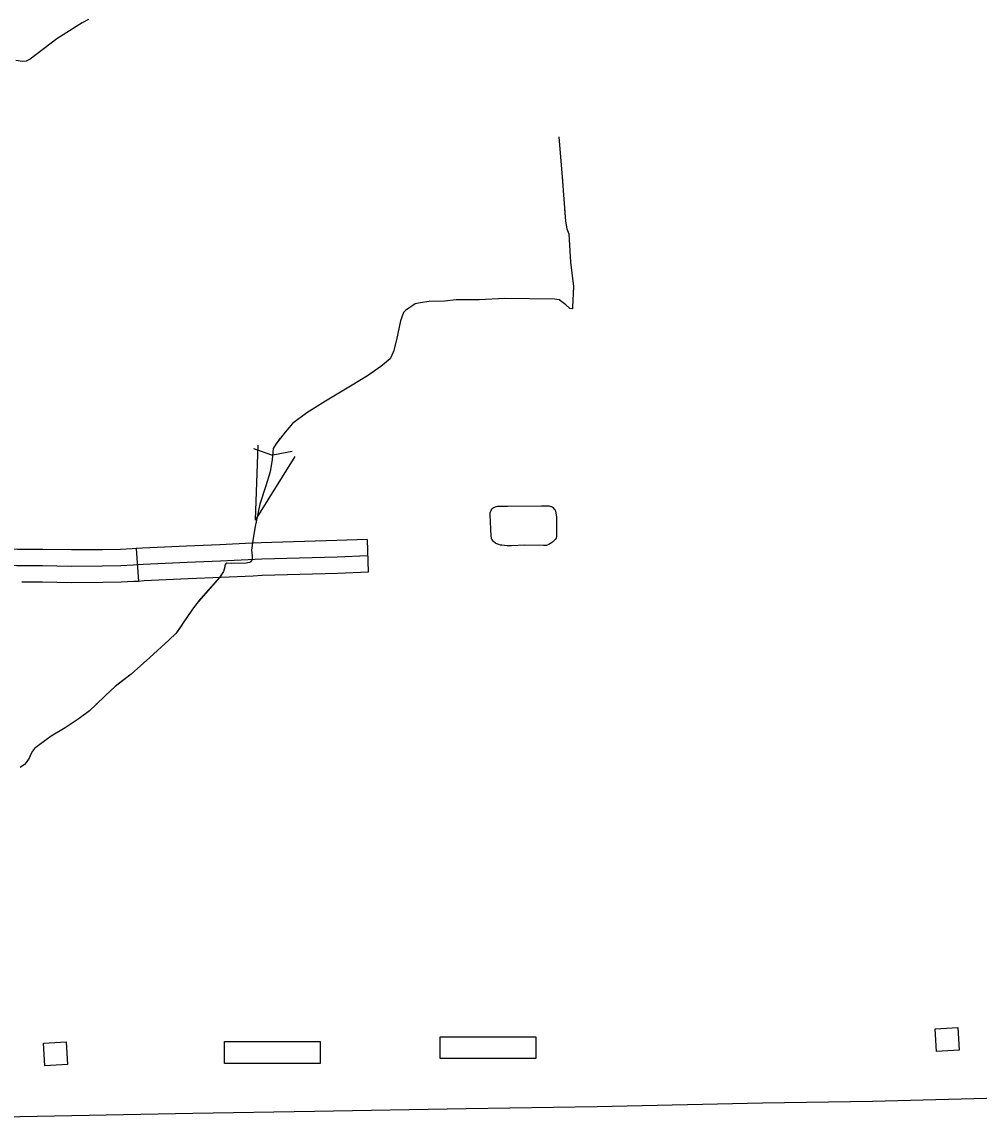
# Model space of a CAD drawing. Extents: x 1084508 to 1142749, y 1057638 to 1093403.
# Drawn here: x 1124692 to 1126068, y 1062620 to 1064194 of the extents above; entities that cross this region are included whole.
import ezdxf

# ---------------------------------------------------------------- set-up
doc = ezdxf.new("R2010")
doc.units = 0
for name, color, linetype in [('Level 15', 7, 'Continuous'), ('Level 35', 7, 'Continuous'), ('Level 43', 7, 'Continuous'), ('Level 45', 7, 'Continuous'), ('Level 56', 7, 'Continuous')]:
    doc.layers.add(name, color=color, linetype=linetype)

msp = doc.modelspace()

# ---------------------------------------------------------------- linework, layer by layer
at = {"layer": 'Level 15'}
for points in [[(1126356.3, 1062653.2), (1126241.2, 1062650.3), (1126096.5, 1062647.1), (1125914.4, 1062642.2), (1125756.4, 1062639.5), (1125518.8, 1062634.6), (1125330.3, 1062631.6), (1125112.2, 1062627.6)], [(1125112.2, 1062627.6), (1124937.4, 1062624.8), (1124663.7, 1062619.7)]]:
    msp.add_lwpolyline(points, dxfattribs=at)
at = {"layer": 'Level 35'}
msp.add_lwpolyline([(1124787.4, 1064197.6), (1124778.4, 1064192.9), (1124741.6, 1064170.1), (1124703.3, 1064140.7), (1124697.7, 1064137.9), (1124692.2, 1064137.5), (1124682.8, 1064138.8)], dxfattribs=at)
msp.add_lwpolyline([(1125389.7, 1063497.9), (1125438.6, 1063498.8), (1125449.1, 1063498.6), (1125450.5, 1063498.3), (1125452.2, 1063497.8), (1125453, 1063497.5), (1125453.7, 1063497), (1125455, 1063496), (1125456.9, 1063494), (1125457.5, 1063493.1), (1125458, 1063492.4), (1125458.3, 1063491.8), (1125458.5, 1063490.8), (1125460.1, 1063482.9), (1125459.9, 1063455.3), (1125459.9, 1063453.3), (1125459.8, 1063452.6), (1125459.4, 1063452), (1125458.1, 1063450.2), (1125456, 1063447.8), (1125454.3, 1063446.3), (1125449.2, 1063443.1), (1125446.9, 1063442), (1125445.8, 1063441.6), (1125445, 1063441.5), (1125441.6, 1063441.5), (1125413.9, 1063442.2), (1125395.6, 1063441.2), (1125389.4, 1063440.9), (1125381.5, 1063441.8), (1125379.4, 1063442.2), (1125377.3, 1063442.8), (1125373.1, 1063444.5), (1125371.8, 1063445.3), (1125370.5, 1063446.3), (1125369, 1063448), (1125367.4, 1063450.4), (1125366.9, 1063451.3), (1125366.6, 1063452.4), (1125366.3, 1063455), (1125364.7, 1063485.5), (1125364.8, 1063488.4), (1125365.5, 1063491.1), (1125366.4, 1063492.5), (1125367.7, 1063494.3), (1125369.2, 1063495.6), (1125370.8, 1063496.6), (1125373.3, 1063497.6), (1125375.2, 1063497.9), (1125378.9, 1063498.1)], close=True, dxfattribs=at)
at = {"layer": 'Level 43'}
for p, q in [((1125027.5, 1063478.2), (1125031.1, 1063585.9)), ((1125024.6, 1063580.9), (1125051.7, 1063571.5)), ((1125027.5, 1063478.2), (1125084.4, 1063569.7)), ((1125080.2, 1063576.9), (1125052.1, 1063571.5))]:
    msp.add_line(p, q, dxfattribs=at)
for points in [[(1125463.6, 1064029.1), (1125468.2, 1063971.3), (1125473.1, 1063908.1), (1125474.9, 1063896.8), (1125477.7, 1063889.7), (1125480.4, 1063848.8), (1125484.7, 1063814), (1125483.2, 1063784), (1125482.9, 1063781.6), (1125479.2, 1063782.5), (1125473.7, 1063787.7), (1125463.9, 1063794.7), (1125457.2, 1063795.9), (1125385.7, 1063796.8), (1125349.1, 1063794.7), (1125315.8, 1063794.7), (1125299.3, 1063792.9), (1125277, 1063792.6), (1125263.9, 1063790.4), (1125256.8, 1063788.9), (1125252.2, 1063785.5), (1125248, 1063782.8), (1125243.1, 1063779.4), (1125240.3, 1063776.7), (1125236, 1063764.7), (1125230.2, 1063737.1), (1125225.6, 1063720.5), (1125220.9, 1063710), (1125207.8, 1063698.7), (1125188.4, 1063685.3), (1125166.3, 1063672.2), (1125142.4, 1063657.7), (1125128.2, 1063649.2), (1125101.4, 1063632.4), (1125080.8, 1063617), (1125069.8, 1063604.7), (1125056.4, 1063587.3), (1125052.6, 1063581.2), (1125051.4, 1063565.2), (1125048.5, 1063547.4), (1125042.4, 1063527.4), (1125033.7, 1063500.9), (1125026.7, 1063468.9), (1125024.1, 1063452), (1125021.8, 1063434.9), (1125022.4, 1063426.5), (1125022.4, 1063422.1), (1125021.2, 1063419.5), (1125020.6, 1063418), (1125018.6, 1063416.9), (1125014.2, 1063416), (1124993, 1063415.7), (1124986.3, 1063416), (1124984.9, 1063415.4), (1124983.4, 1063413.1), (1124983.4, 1063411), (1124981.4, 1063404.3), (1124975.6, 1063395.3), (1124942.4, 1063357.8), (1124936, 1063348.8), (1124923.5, 1063330.2), (1124913.3, 1063315.3), (1124902.6, 1063305.5), (1124875.3, 1063280.7), (1124848.8, 1063256.6), (1124825.8, 1063238.9), (1124811.9, 1063226.1), (1124798.5, 1063213), (1124788.6, 1063204), (1124774.1, 1063192.9)], [(1125463.6, 1064029.1), (1125468.2, 1063971.3), (1125468.5, 1063967.1)], [(1125471.7, 1063925.8), (1125473.1, 1063908.1), (1125474.9, 1063896.8), (1125477.7, 1063889.7), (1125480.4, 1063848.8), (1125484.7, 1063814), (1125484.1, 1063802.6)], [(1125301.5, 1063793.1), (1125299.3, 1063792.9), (1125277, 1063792.6), (1125263.9, 1063790.4), (1125256.8, 1063788.9), (1125252.2, 1063785.5), (1125248, 1063782.8), (1125243.1, 1063779.4), (1125240.3, 1063776.7), (1125236, 1063764.7), (1125230.2, 1063737.1), (1125225.6, 1063720.5), (1125225.4, 1063720.1)], [(1125466.4, 1063792.9), (1125463.9, 1063794.7), (1125457.2, 1063795.9), (1125385.7, 1063796.8), (1125349.1, 1063794.7), (1125342.9, 1063794.7)], [(1125197, 1063691.2), (1125188.4, 1063685.3), (1125166.3, 1063672.2), (1125142.4, 1063657.7), (1125128.2, 1063649.2), (1125101.4, 1063632.4), (1125091.8, 1063625.2)], [(1125062.9, 1063595.8), (1125056.4, 1063587.3), (1125052.6, 1063581.2), (1125051.4, 1063565.2), (1125048.5, 1063547.4), (1125042.4, 1063527.4), (1125033.7, 1063500.9), (1125028.7, 1063477.9)], [(1124975.8, 1063395.6), (1124945.1, 1063360.8)], [(1124921.3, 1063326.9), (1124913.3, 1063315.3), (1124902.6, 1063305.5), (1124875.3, 1063280.7), (1124848.8, 1063256.6), (1124830.6, 1063242.5)], [(1124800.1, 1063214.5), (1124798.5, 1063213), (1124788.6, 1063204), (1124774.1, 1063192.9), (1124753.7, 1063179.5), (1124733.4, 1063167.3), (1124717.1, 1063155.4), (1124709.5, 1063149.9), (1124706.6, 1063145.8), (1124704, 1063140.8), (1124703.2, 1063138.8)], [(1124774.1, 1063192.9), (1124753.7, 1063179.5), (1124733.4, 1063167.3), (1124717.1, 1063155.4), (1124709.5, 1063149.9), (1124706.6, 1063145.8), (1124704, 1063140.8), (1124702, 1063135.9), (1124700.2, 1063132.7), (1124697.9, 1063129.5), (1124695.3, 1063126.9), (1124689.2, 1063122.2)]]:
    msp.add_lwpolyline(points, dxfattribs=at)
at = {"layer": 'Level 45'}
for p, q in [((1125187.8, 1063450.1), (1125189.5, 1063403)), ((1124855.9, 1063437), (1124859, 1063390))]:
    msp.add_line(p, q, dxfattribs=at)
for points in [[(1125022, 1063444.7), (1124975.9, 1063442.7), (1124928.2, 1063440.8), (1124864.7, 1063437.6), (1124855.9, 1063437)], [(1125187.8, 1063450.1), (1125144.1, 1063448.5), (1125035.4, 1063445.3), (1125022, 1063444.7)], [(1125188.6, 1063426.5), (1125144.9, 1063424.9), (1125036.3, 1063421.7), (1124976.9, 1063419.2), (1124929.3, 1063417.3), (1124866, 1063414.1), (1124851.4, 1063413.1), (1124833.8, 1063412.5), (1124807.6, 1063411.8), (1124762.6, 1063411.5), (1124721.4, 1063412.2), (1124684.3, 1063412.5), (1124651.7, 1063413.1), (1124617.9, 1063412.2), (1124513.1, 1063408), (1124390.1, 1063407), (1124306.6, 1063405.8)], [(1124692, 1063435.9), (1124684.6, 1063436), (1124651.6, 1063436.7), (1124617.1, 1063435.7), (1124525.2, 1063432)], [(1124855.9, 1063437), (1124850.2, 1063436.6), (1124833.1, 1063436), (1124807.2, 1063435.4), (1124762.7, 1063435.1), (1124721.6, 1063435.7), (1124692, 1063435.9)], [(1125024, 1063397.6), (1124977.9, 1063395.7), (1124930.4, 1063393.7), (1124867.4, 1063390.6), (1124859, 1063390)], [(1125189.5, 1063403), (1125145.7, 1063401.4), (1125037.1, 1063398.2), (1125024, 1063397.6)], [(1124859, 1063390), (1124852.5, 1063389.6), (1124834.5, 1063388.9), (1124808, 1063388.3), (1124762.5, 1063388), (1124721.1, 1063388.6), (1124691.6, 1063388.9)]]:
    msp.add_lwpolyline(points, dxfattribs=at)
at = {"layer": 'Level 56'}
for points in [[(1126006.3, 1062714), (1126004.5, 1062746.6), (1126037.2, 1062748.5), (1126039, 1062715.9)], [(1125292.9, 1062703.8), (1125292.9, 1062735.2), (1125430.3, 1062735.2), (1125430.3, 1062703.8)], [(1124724.4, 1062693.4), (1124722.7, 1062726), (1124755.4, 1062727.7), (1124757.1, 1062695.1)], [(1124982.8, 1062696.8), (1124982.8, 1062728.2), (1125120.2, 1062728.2), (1125120.2, 1062696.8)]]:
    msp.add_lwpolyline(points, close=True, dxfattribs=at)

doc.saveas('drawing.dxf')
